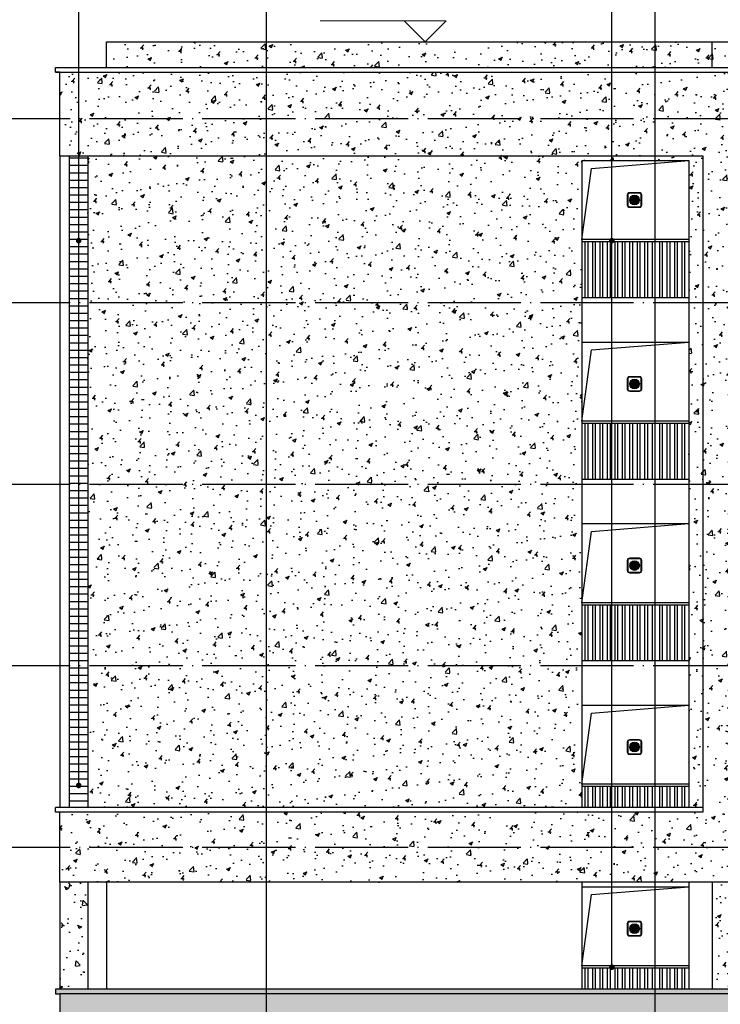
# Model space of a CAD drawing. Extents: x 1779708 to 7299578, y -1121471 to 88434.
# Tile 543 of 656: x 5275501 to 5290542, y -944957 to -923808. Entities that reach past the tile are written whole.
import ezdxf

# ---------------------------------------------------------------- set-up
doc = ezdxf.new("R2010")
doc.units = 0
doc.header["$LTSCALE"] = 1000
doc.header["$MEASUREMENT"] = 0
doc.linetypes.add('DOTE', pattern=[2.42, 2, -0.2, 0.02, -0.2])
doc.layers.get('0').update_dxf_attribs({"linetype": 'CONTINUOUS'})
doc.layers.add('DIM_ELEV', color=3, linetype='CONTINUOUS', lineweight=13)
for name, color, linetype in [('DIM_IDEN', 3, 'CONTINUOUS'), ('DIM_LEAD', 3, 'CONTINUOUS'), ('DOTE', 1, 'DOTE'), ('建筑', 31, 'CONTINUOUS'), ('栏杆', 6, 'CONTINUOUS'), ('立面中线', 140, 'CONTINUOUS'), ('立面填充图例白', 7, 'CONTINUOUS'), ('立面粗线', 30, 'CONTINUOUS'), ('立面细线', 114, 'CONTINUOUS')]:
    doc.layers.add(name, color=color, linetype=linetype)
pattern_1 = [(50, (0, -3328.6), (819.83101, -71.725885), [85.725, -942.975]), (355, (0, -3328.6), (-158.59272, 859.75489), [68.58, -754.38]), (100.451, (68.3, -3334.6), (661.24126, 788.0251), [72.855, -801.405]), (46.1842, (0, -3100), (1219.85568, -189.19048), [128.5875, -1414.4625]), (96.6356, (101.7, -3115.8), (1068.31906, 1113.415), [109.2825, -1202.1075]), (351.184, (0, -3100), (1068.32073, 1113.41303), [102.87, -1131.57]), (21, (114.3, -3157.15), (682.26696, -460.19483), [85.725, -942.975]), (326, (114.3, -3157.15), (278.10913, 828.84585), [68.58, -754.38]), (71.4514, (171.16, -3195.5), (960.37421, 368.65286), [72.855, -801.405]), (37.5, (0, -3328.6), (13.898715, 380.497675), [0, -745.236, 0, -765.81, 0, -757.2375]), (7.5, (0, -3328.6), (300.68848, 450.812587), [0, -436.626, 0, -728.091, 0, -288.6075]), (327.5, (-254.9, -3328.6), (610.157678, -25.779348), [0, -285.75, 0, -891.54, 0, -1183.005]), (317.5, (-369.2, -3328.6), (666.581316, 114.41921), [0, -371.475, 0, -592.074, 0, -840.105])]

# ---------------------------------------------------------------- blocks, each defined once
blk = doc.blocks.new('b112')
at = {"layer": '建筑'}
h = blk.add_hatch(color=1, dxfattribs=at)
h.dxf.hatch_style = 1
edge = h.paths.add_edge_path()
edge.add_arc((2930760, 155416), 100, 0, 360)
for points in [[(2930660, 155266), (2930860, 155266, 0.414214), (2930910, 155316), (2930910, 155516, 0.414214), (2930860, 155566), (2930660, 155566, 0.414214), (2930610, 155516), (2930610, 155316, 0.414214)], [(2930660, 155276), (2930860, 155276, 0.414214), (2930900, 155316), (2930900, 155516, 0.414214), (2930860, 155556), (2930660, 155556, 0.414214), (2930620, 155516), (2930620, 155316, 0.414214)]]:
    blk.add_lwpolyline(points, format="xyb", close=True, dxfattribs=at)
at = {"layer": '建筑', "color": 1}
blk.add_circle((2930760, 155416), 100, dxfattribs=at)

msp = doc.modelspace()

# ---------------------------------------------------------------- hatches: boundary and pattern name
at = {"layer": '立面填充图例白'}
h = msp.add_hatch(dxfattribs=at)
h.set_pattern_fill('AR-CONC', color=0, scale=450, style=0)
h.set_pattern_definition(pattern_1)
h.paths.add_polyline_path([(5290366.3, -924281.9), (5277366.3, -924281.9), (5277366.3, -924831.9), (5277459.8, -924831.9), (5290366.3, -924831.9)])
h = msp.add_hatch(dxfattribs=at)
h.set_pattern_fill('AR-CONC', color=0, scale=450, style=0)
h.set_pattern_definition(pattern_1)
h.paths.add_polyline_path([(5302566.3, -924931.9), (5302466.3, -924931.9), (5302466.3, -924831.9), (5303366.3, -924831.9), (5303366.3, -924281.9), (5290366.3, -924281.9), (5290366.3, -924831.9), (5291266.3, -924831.9), (5291266.3, -924931.9), (5291166.3, -924931.9), (5291166.3, -925931.9), (5302566.3, -925931.9)])
h = msp.add_hatch(dxfattribs=at)
h.set_pattern_fill('AR-CONC', color=0, scale=450, style=0)
h.set_pattern_definition(pattern_1)
h.paths.add_polyline_path([(5291166.3, -924931.9), (5276366.3, -924931.9), (5276366.3, -925931.9), (5291166.3, -925931.9)])
h = msp.add_hatch(dxfattribs=at)
h.set_pattern_fill('AR-CONC', color=0, scale=450, style=0)
h.set_pattern_definition(pattern_1)
h.paths.add_polyline_path([(5291166.3, -925931.9), (5276366.3, -925931.9), (5276366.3, -926731.9), (5290166.3, -926731.9), (5290166.3, -929881.9), (5291166.3, -929881.9)])
h = msp.add_hatch(dxfattribs=at)
h.set_pattern_fill('AR-CONC', color=0, scale=450, style=0)
h.set_pattern_definition(pattern_1)
h.paths.add_polyline_path([(5287566.3, -926831.9), (5289866.3, -926831.9), (5289866.3, -929881.9), (5290166.3, -929881.9), (5290166.3, -926731.9), (5276966.3, -926731.9), (5276966.3, -929881.9), (5287566.3, -929881.9)])
h = msp.add_hatch(dxfattribs=at)
h.set_pattern_fill('AR-CONC', color=0, scale=450, style=0)
h.set_pattern_definition(pattern_1)
h.paths.add_polyline_path([(5287566.3, -929881.9), (5276966.3, -929881.9), (5276966.3, -933781.9), (5287566.3, -933781.9)])
h.paths.add_polyline_path([(5290166.3, -929881.9), (5289866.3, -929881.9), (5289866.3, -933781.9), (5290166.3, -933781.9)])
h = msp.add_hatch(dxfattribs=at)
h.set_pattern_fill('AR-CONC', color=0, scale=450, style=0)
h.set_pattern_definition(pattern_1)
h.paths.add_polyline_path([(5291166.3, -929881.9), (5290166.3, -929881.9), (5290166.3, -933781.9), (5291166.3, -933781.9)])
h = msp.add_hatch(dxfattribs=at)
h.set_pattern_fill('AR-CONC', color=0, scale=450, style=0)
h.set_pattern_definition(pattern_1)
h.paths.add_polyline_path([(5287566.3, -933781.9), (5276966.3, -933781.9), (5276966.3, -937681.9), (5287566.3, -937681.9)])
h.paths.add_polyline_path([(5290166.3, -933781.9), (5289866.3, -933781.9), (5289866.3, -937681.9), (5290166.3, -937681.9)])
h = msp.add_hatch(dxfattribs=at)
h.set_pattern_fill('AR-CONC', color=0, scale=450, style=0)
h.set_pattern_definition(pattern_1)
h.paths.add_polyline_path([(5291166.3, -933781.9), (5290166.3, -933781.9), (5290166.3, -937681.9), (5291166.3, -937681.9)])
h = msp.add_hatch(dxfattribs=at)
h.set_pattern_fill('AR-CONC', color=0, scale=450, style=0)
h.set_pattern_definition(pattern_1)
h.paths.add_polyline_path([(5291166.3, -937681.9), (5290166.3, -937681.9), (5290166.3, -940831.9), (5276366.3, -940831.9), (5276366.3, -941581.9), (5291166.3, -941581.9)])
h = msp.add_hatch(dxfattribs=at)
h.set_pattern_fill('AR-CONC', color=0, scale=450, style=0)
h.set_pattern_definition(pattern_1)
h.paths.add_polyline_path([(5287566.3, -937681.9), (5276966.3, -937681.9), (5276966.3, -940731.9), (5287566.3, -940731.9)])
h.paths.add_polyline_path([(5290166.3, -937681.9), (5289866.3, -937681.9), (5289866.3, -940731.9), (5290166.3, -940731.9)])
h = msp.add_hatch(dxfattribs=at)
h.set_pattern_fill('AR-CONC', color=0, scale=450, style=0)
h.set_pattern_definition(pattern_1)
h.paths.add_polyline_path([(5291166.3, -941581.9), (5276366.3, -941581.9), (5276366.3, -942331.9), (5291166.3, -942331.9)])
h = msp.add_hatch(dxfattribs=at)
h.set_pattern_fill('AR-CONC', color=0, scale=450, style=0)
h.set_pattern_definition(pattern_1)
h.paths.add_polyline_path([(5291166.3, -942331.9), (5290366.3, -942331.9), (5290366.3, -944631.9), (5291166.3, -944631.9)])
h = msp.add_hatch(dxfattribs=at)
h.set_pattern_fill('AR-CONC', color=0, scale=450, style=0)
h.set_pattern_definition(pattern_1)
h.paths.add_polyline_path([(5329466.3, -944631.9), (5329366.3, -944631.9), (5276366.3, -944631.9), (5276266.3, -944631.9), (5276266.3, -944731.9), (5276366.3, -944731.9), (5329366.3, -944731.9), (5329466.3, -944731.9)])
h.paths.add_polyline_path([(5329366.3, -944731.9), (5276366.3, -944731.9), (5276366.3, -945481.9), (5329366.3, -945481.9)])
at = {"layer": '立面细线'}
h = msp.add_hatch(dxfattribs=at)
h.set_pattern_fill('ANSI31', color=256, scale=100, angle=135, style=0)
h.set_pattern_definition([(180, (-178620.88, -3328.6), (-1e-14, -158.75), [])])
h.paths.add_polyline_path([(5276966.3, -926731.9), (5276566.3, -926731.9), (5276566.3, -929881.9), (5276966.3, -929881.9)])
h.paths.add_polyline_path([(5276966.3, -937681.9), (5276566.3, -937681.9), (5276566.3, -940731.9), (5276966.3, -940731.9)])
h.paths.add_polyline_path([(5276966.3, -929881.9), (5276566.3, -929881.9), (5276566.3, -933781.9), (5276966.3, -933781.9)])
h.paths.add_polyline_path([(5276966.3, -933781.9), (5276566.3, -933781.9), (5276566.3, -937681.9), (5276966.3, -937681.9)])
h = msp.add_hatch(dxfattribs=at)
h.set_pattern_fill('AR-CONC', color=256, scale=450, style=0)
h.set_pattern_definition([(130, (10692732.54, -3328.6), (-819.83101, -71.725885), [85.725, -942.975]), (185, (10692732.5, -3328.6), (158.59272, 859.75489), [68.58, -754.38]), (79.549, (10692664.2, -3334.6), (-661.24126, 788.0251), [72.855, -801.405]), (133.8158, (10692732.5, -3100), (-1219.85568, -189.19048), [128.5875, -1414.4625]), (83.3644, (10692630.9, -3115.8), (-1068.31906, 1113.415), [109.2825, -1202.1075]), (188.816, (10692732.5, -3100), (-1068.32073, 1113.41303), [102.87, -1131.57]), (159, (10692618.24, -3157.15), (-682.26696, -460.19483), [85.725, -942.975]), (214, (10692618.2, -3157.15), (-278.10913, 828.84585), [68.58, -754.38]), (108.5486, (10692561.4, -3195.5), (-960.37421, 368.65286), [72.855, -801.405]), (142.5, (10692732.54, -3328.6), (-13.898715, 380.497675), [0, -745.236, 0, -765.81, 0, -757.2375]), (172.5, (10692732.54, -3328.6), (-300.68848, 450.812587), [0, -436.626, 0, -728.091, 0, -288.6075]), (212.5, (10692987.43, -3328.6), (-610.157678, -25.779348), [0, -285.75, 0, -891.54, 0, -1183.005]), (222.5, (10693101.73, -3328.6), (-666.581316, 114.41921), [0, -371.475, 0, -592.074, 0, -840.105])])
h.paths.add_polyline_path([(5276366.3, -942331.9), (5276966.3, -942331.9), (5276966.3, -944631.9), (5276366.3, -944631.9)])

# ---------------------------------------------------------------- linework, layer by layer
at = {"layer": 'DIM_ELEV'}
for p, q in [((5284654.6, -923831.9), (5281954.6, -923831.9)), ((5284204.6, -924281.9), (5283754.6, -923831.9)), ((5284204.6, -924281.9), (5284654.6, -923831.9)), ((5286679.6, -924281.9), (5283754.6, -924281.9))]:
    msp.add_line(p, q, dxfattribs=at)
at = {"layer": 'DIM_IDEN'}
for p, q in [((5289141.9, -953752.2), (5289141.9, -919865)), ((5280801.3, -953752.2), (5280801.3, -922186.5))]:
    msp.add_line(p, q, dxfattribs=at)
at = {"layer": 'DIM_LEAD'}
for p, q in [((5276767.8, -928554.5), (5276767.8, -922728.4)), ((5276767.8, -940255.9), (5276767.8, -922728.4)), ((5288214.9, -928554.5), (5288214.9, -922728.4)), ((5288214.9, -944159.4), (5288214.9, -922728.4))]:
    msp.add_line(p, q, dxfattribs=at)
at = {"layer": 'DIM_LEAD', "const_width": 60}
for points in [[(5276767.8, -928584.5, 1), (5276767.8, -928524.5, 1)], [(5288214.9, -928584.5, 1), (5288214.9, -928524.5, 1)], [(5276767.8, -940285.9, 1), (5276767.8, -940225.9, 1)], [(5288214.9, -944189.4, 1), (5288214.9, -944129.4, 1)]]:
    msp.add_lwpolyline(points, format="xyb", close=True, dxfattribs=at)
at = {"layer": 'DOTE'}
for p, q in [((5272162.1, -925931.9), (5420570.5, -925931.9)), ((5272162.1, -929881.9), (5420570.5, -929881.9)), ((5272162.1, -933781.9), (5420570.5, -933781.9)), ((5272162.1, -937681.9), (5420570.5, -937681.9)), ((5272162.1, -941581.9), (5420570.5, -941581.9))]:
    msp.add_line(p, q, dxfattribs=at)
at = {"layer": '栏杆'}
for points in [[(5289866.3, -928531.9), (5287566.3, -928531.9)], [(5289866.3, -928581.9), (5287566.3, -928581.9)], [(5287636.3, -928581.9), (5287636.3, -929781.9)], [(5287696.3, -928581.9), (5287696.3, -929781.9)], [(5287796.3, -928581.9), (5287796.3, -929781.9)], [(5287856.3, -928581.9), (5287856.3, -929781.9)], [(5287956.3, -928581.9), (5287956.3, -929781.9)], [(5288016.3, -928581.9), (5288016.3, -929781.9)], [(5288116.3, -928581.9), (5288116.3, -929781.9)], [(5288176.3, -928581.9), (5288176.3, -929781.9)], [(5288276.3, -928581.9), (5288276.3, -929781.9)], [(5288336.3, -928581.9), (5288336.3, -929781.9)], [(5288436.3, -928581.9), (5288436.3, -929781.9)], [(5288496.3, -928581.9), (5288496.3, -929781.9)], [(5288596.3, -928581.9), (5288596.3, -929781.9)], [(5288656.3, -928581.9), (5288656.3, -929781.9)], [(5288756.3, -928581.9), (5288756.3, -929781.9)], [(5288816.3, -928581.9), (5288816.3, -929781.9)], [(5288916.3, -928581.9), (5288916.3, -929781.9)], [(5288976.3, -928581.9), (5288976.3, -929781.9)], [(5289076.3, -928581.9), (5289076.3, -929781.9)], [(5289136.3, -928581.9), (5289136.3, -929781.9)], [(5289236.3, -928581.9), (5289236.3, -929781.9)], [(5289296.3, -928581.9), (5289296.3, -929781.9)], [(5289396.3, -928581.9), (5289396.3, -929781.9)], [(5289456.3, -928581.9), (5289456.3, -929781.9)], [(5289556.3, -928581.9), (5289556.3, -929781.9)], [(5289616.3, -928581.9), (5289616.3, -929781.9)], [(5289716.3, -928581.9), (5289716.3, -929781.9)], [(5289776.3, -928581.9), (5289776.3, -929781.9)], [(5289866.3, -932431.9), (5287566.3, -932431.9)], [(5289866.3, -932481.9), (5287566.3, -932481.9)], [(5287636.3, -932481.9), (5287636.3, -933681.9)], [(5287696.3, -932481.9), (5287696.3, -933681.9)], [(5287796.3, -932481.9), (5287796.3, -933681.9)], [(5287856.3, -932481.9), (5287856.3, -933681.9)], [(5287956.3, -932481.9), (5287956.3, -933681.9)], [(5288016.3, -932481.9), (5288016.3, -933681.9)], [(5288116.3, -932481.9), (5288116.3, -933681.9)], [(5288176.3, -932481.9), (5288176.3, -933681.9)], [(5288276.3, -932481.9), (5288276.3, -933681.9)], [(5288336.3, -932481.9), (5288336.3, -933681.9)], [(5288436.3, -932481.9), (5288436.3, -933681.9)], [(5288496.3, -932481.9), (5288496.3, -933681.9)], [(5288596.3, -932481.9), (5288596.3, -933681.9)], [(5288656.3, -932481.9), (5288656.3, -933681.9)], [(5288756.3, -932481.9), (5288756.3, -933681.9)], [(5288816.3, -932481.9), (5288816.3, -933681.9)], [(5288916.3, -932481.9), (5288916.3, -933681.9)], [(5288976.3, -932481.9), (5288976.3, -933681.9)], [(5289076.3, -932481.9), (5289076.3, -933681.9)], [(5289136.3, -932481.9), (5289136.3, -933681.9)], [(5289236.3, -932481.9), (5289236.3, -933681.9)], [(5289296.3, -932481.9), (5289296.3, -933681.9)], [(5289396.3, -932481.9), (5289396.3, -933681.9)], [(5289456.3, -932481.9), (5289456.3, -933681.9)], [(5289556.3, -932481.9), (5289556.3, -933681.9)], [(5289616.3, -932481.9), (5289616.3, -933681.9)], [(5289716.3, -932481.9), (5289716.3, -933681.9)], [(5289776.3, -932481.9), (5289776.3, -933681.9)], [(5289866.3, -936331.9), (5287566.3, -936331.9)], [(5289866.3, -936381.9), (5287566.3, -936381.9)], [(5287636.3, -936381.9), (5287636.3, -937581.9)], [(5287696.3, -936381.9), (5287696.3, -937581.9)], [(5287796.3, -936381.9), (5287796.3, -937581.9)], [(5287856.3, -936381.9), (5287856.3, -937581.9)], [(5287956.3, -936381.9), (5287956.3, -937581.9)], [(5288016.3, -936381.9), (5288016.3, -937581.9)], [(5288116.3, -936381.9), (5288116.3, -937581.9)], [(5288176.3, -936381.9), (5288176.3, -937581.9)], [(5288276.3, -936381.9), (5288276.3, -937581.9)], [(5288336.3, -936381.9), (5288336.3, -937581.9)], [(5288436.3, -936381.9), (5288436.3, -937581.9)], [(5288496.3, -936381.9), (5288496.3, -937581.9)], [(5288596.3, -936381.9), (5288596.3, -937581.9)], [(5288656.3, -936381.9), (5288656.3, -937581.9)], [(5288756.3, -936381.9), (5288756.3, -937581.9)], [(5288816.3, -936381.9), (5288816.3, -937581.9)], [(5288916.3, -936381.9), (5288916.3, -937581.9)], [(5288976.3, -936381.9), (5288976.3, -937581.9)], [(5289076.3, -936381.9), (5289076.3, -937581.9)], [(5289136.3, -936381.9), (5289136.3, -937581.9)], [(5289236.3, -936381.9), (5289236.3, -937581.9)], [(5289296.3, -936381.9), (5289296.3, -937581.9)], [(5289396.3, -936381.9), (5289396.3, -937581.9)], [(5289456.3, -936381.9), (5289456.3, -937581.9)], [(5289556.3, -936381.9), (5289556.3, -937581.9)], [(5289616.3, -936381.9), (5289616.3, -937581.9)], [(5289716.3, -936381.9), (5289716.3, -937581.9)], [(5289776.3, -936381.9), (5289776.3, -937581.9)], [(5289866.3, -940231.9), (5287566.3, -940231.9)], [(5289866.3, -940281.9), (5287566.3, -940281.9)], [(5287636.3, -940281.9), (5287636.3, -940731.9)], [(5287696.3, -940281.9), (5287696.3, -940731.9)], [(5287796.3, -940281.9), (5287796.3, -940731.9)], [(5287856.3, -940281.9), (5287856.3, -940731.9)], [(5287956.3, -940281.9), (5287956.3, -940731.9)], [(5288016.3, -940281.9), (5288016.3, -940731.9)], [(5288116.3, -940281.9), (5288116.3, -940731.9)], [(5288176.3, -940281.9), (5288176.3, -940731.9)], [(5288276.3, -940281.9), (5288276.3, -940731.9)], [(5288336.3, -940281.9), (5288336.3, -940731.9)], [(5288436.3, -940281.9), (5288436.3, -940731.9)], [(5288496.3, -940281.9), (5288496.3, -940731.9)], [(5288596.3, -940281.9), (5288596.3, -940731.9)], [(5288656.3, -940281.9), (5288656.3, -940731.9)], [(5288756.3, -940281.9), (5288756.3, -940731.9)], [(5288816.3, -940281.9), (5288816.3, -940731.9)], [(5288916.3, -940281.9), (5288916.3, -940731.9)], [(5288976.3, -940281.9), (5288976.3, -940731.9)], [(5289076.3, -940281.9), (5289076.3, -940731.9)], [(5289136.3, -940281.9), (5289136.3, -940731.9)], [(5289236.3, -940281.9), (5289236.3, -940731.9)], [(5289296.3, -940281.9), (5289296.3, -940731.9)], [(5289396.3, -940281.9), (5289396.3, -940731.9)], [(5289456.3, -940281.9), (5289456.3, -940731.9)], [(5289556.3, -940281.9), (5289556.3, -940731.9)], [(5289616.3, -940281.9), (5289616.3, -940731.9)], [(5289716.3, -940281.9), (5289716.3, -940731.9)], [(5289776.3, -940281.9), (5289776.3, -940731.9)], [(5289866.3, -944131.9), (5287566.3, -944131.9)], [(5289866.3, -944181.9), (5287566.3, -944181.9)], [(5287636.3, -944181.9), (5287636.3, -944631.9)], [(5287696.3, -944181.9), (5287696.3, -944631.9)], [(5287796.3, -944181.9), (5287796.3, -944631.9)], [(5287856.3, -944181.9), (5287856.3, -944631.9)], [(5287956.3, -944181.9), (5287956.3, -944631.9)], [(5288016.3, -944181.9), (5288016.3, -944631.9)], [(5288116.3, -944181.9), (5288116.3, -944631.9)], [(5288176.3, -944181.9), (5288176.3, -944631.9)], [(5288276.3, -944181.9), (5288276.3, -944631.9)], [(5288336.3, -944181.9), (5288336.3, -944631.9)], [(5288436.3, -944181.9), (5288436.3, -944631.9)], [(5288496.3, -944181.9), (5288496.3, -944631.9)], [(5288596.3, -944181.9), (5288596.3, -944631.9)], [(5288656.3, -944181.9), (5288656.3, -944631.9)], [(5288756.3, -944181.9), (5288756.3, -944631.9)], [(5288816.3, -944181.9), (5288816.3, -944631.9)], [(5288916.3, -944181.9), (5288916.3, -944631.9)], [(5288976.3, -944181.9), (5288976.3, -944631.9)], [(5289076.3, -944181.9), (5289076.3, -944631.9)], [(5289136.3, -944181.9), (5289136.3, -944631.9)], [(5289236.3, -944181.9), (5289236.3, -944631.9)], [(5289296.3, -944181.9), (5289296.3, -944631.9)], [(5289396.3, -944181.9), (5289396.3, -944631.9)], [(5289456.3, -944181.9), (5289456.3, -944631.9)], [(5289556.3, -944181.9), (5289556.3, -944631.9)], [(5289616.3, -944181.9), (5289616.3, -944631.9)], [(5289716.3, -944181.9), (5289716.3, -944631.9)], [(5289776.3, -944181.9), (5289776.3, -944631.9)]]:
    msp.add_lwpolyline(points, dxfattribs=at)
at = {"layer": '立面中线'}
for points in [[(5277366.3, -924281.9), (5290366.3, -924281.9)], [(5277366.3, -924831.9), (5277366.3, -924281.9)], [(5290366.3, -924831.9), (5290366.3, -924281.9)], [(5290366.3, -924281.9), (5303366.3, -924281.9)], [(5276966.3, -926731.9), (5276966.3, -929881.9)], [(5287566.3, -926831.9), (5287566.3, -929881.9)], [(5287566.3, -926831.9), (5289866.3, -926831.9)], [(5289866.3, -926831.9), (5289866.3, -929881.9)], [(5276966.3, -929881.9), (5276966.3, -933781.9)], [(5289866.3, -929781.9), (5287566.3, -929781.9)], [(5287566.3, -929881.9), (5287566.3, -933781.9)], [(5289866.3, -929881.9), (5289866.3, -933781.9)], [(5287566.3, -930731.9), (5289866.3, -930731.9)], [(5287566.3, -930731.9), (5289866.3, -930731.9)], [(5289866.3, -933681.9), (5287566.3, -933681.9)], [(5276966.3, -933781.9), (5276966.3, -937681.9)], [(5287566.3, -933781.9), (5287566.3, -937681.9)], [(5289866.3, -933781.9), (5289866.3, -937681.9)], [(5287566.3, -934631.9), (5289866.3, -934631.9)], [(5287566.3, -934631.9), (5289866.3, -934631.9)], [(5276966.3, -937681.9), (5276966.3, -940731.9)], [(5289866.3, -937581.9), (5287566.3, -937581.9)], [(5287566.3, -937681.9), (5287566.3, -940731.9)], [(5289866.3, -937681.9), (5289866.3, -940731.9)], [(5287566.3, -938531.9), (5289866.3, -938531.9)], [(5287566.3, -938531.9), (5289866.3, -938531.9)], [(5276966.3, -942331.9), (5276966.3, -944631.9)], [(5277366.3, -942331.9), (5277366.3, -944631.9)], [(5287566.3, -942331.9), (5287566.3, -944631.9)], [(5289866.3, -942331.9), (5289866.3, -944631.9)], [(5290366.3, -942331.9), (5290366.3, -944631.9)], [(5287566.3, -942431.9), (5289866.3, -942431.9)], [(5287566.3, -942431.9), (5289866.3, -942431.9)]]:
    msp.add_lwpolyline(points, dxfattribs=at)
at = {"layer": '立面粗线'}
for points in [[(5276266.3, -924831.9), (5291266.3, -924831.9)], [(5276366.3, -926731.9), (5276366.3, -924931.9), (5276266.3, -924931.9), (5276266.3, -924831.9), (5277459.8, -924831.9)], [(5276266.3, -924931.9), (5291266.3, -924931.9)], [(5276366.3, -926731.9), (5290166.3, -926731.9)], [(5290166.3, -926731.9), (5290166.3, -929881.9)], [(5290166.3, -929881.9), (5290166.3, -933781.9)], [(5290166.3, -933781.9), (5290166.3, -937681.9)], [(5290166.3, -937681.9), (5290166.3, -940831.9)], [(5276266.3, -940831.9), (5276266.3, -940731.9)], [(5290166.3, -940731.9), (5276266.3, -940731.9)], [(5290166.3, -940831.9), (5276266.3, -940831.9)], [(5276366.3, -942331.9), (5276366.3, -940831.9)], [(5291166.3, -942331.9), (5276366.3, -942331.9)], [(5276366.3, -944631.9), (5276266.3, -944631.9), (5276266.3, -944731.9), (5276366.3, -944731.9), (5276366.3, -946331.9)], [(5329366.3, -944631.9), (5276366.3, -944631.9)], [(5329366.3, -944731.9), (5276366.3, -944731.9)]]:
    msp.add_lwpolyline(points, dxfattribs=at)
at = {"layer": '立面细线'}
for points in [[(5276366.3, -926731.9), (5276366.3, -929881.9)], [(5276566.3, -926731.9), (5276566.3, -929881.9)], [(5287566.3, -928531.9), (5287779.9, -927001.8), (5289866.3, -926831.9)], [(5276366.3, -929881.9), (5276366.3, -933781.9)], [(5276566.3, -929881.9), (5276566.3, -933781.9)], [(5287566.3, -932431.9), (5287779.9, -930901.8), (5289866.3, -930731.9)], [(5276366.3, -933781.9), (5276366.3, -937681.9)], [(5276566.3, -933781.9), (5276566.3, -937681.9)], [(5287566.3, -936331.9), (5287779.9, -934801.8), (5289866.3, -934631.9)], [(5276366.3, -937681.9), (5276366.3, -940731.9)], [(5276566.3, -937681.9), (5276566.3, -940731.9)], [(5287566.3, -940231.9), (5287779.9, -938701.8), (5289866.3, -938531.9)], [(5276366.3, -942331.9), (5276366.3, -944631.9)], [(5287566.3, -944131.9), (5287779.9, -942601.8), (5289866.3, -942431.9)]]:
    msp.add_lwpolyline(points, dxfattribs=at)

# ---------------------------------------------------------------- block references
at = {"color": 253, "xscale": 1.036799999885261, "yscale": 1.036799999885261, "zscale": 1.036799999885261}
for p in [(2250088.7, -1088817.3, 0), (2250088.7, -1092767.3, 0), (2250088.7, -1096667.3, 0), (2250088.7, -1100567.3, 0), (2250088.7, -1104467.3, 0)]:
    msp.add_blockref('b112', p, dxfattribs=at)

doc.saveas('drawing.dxf')
